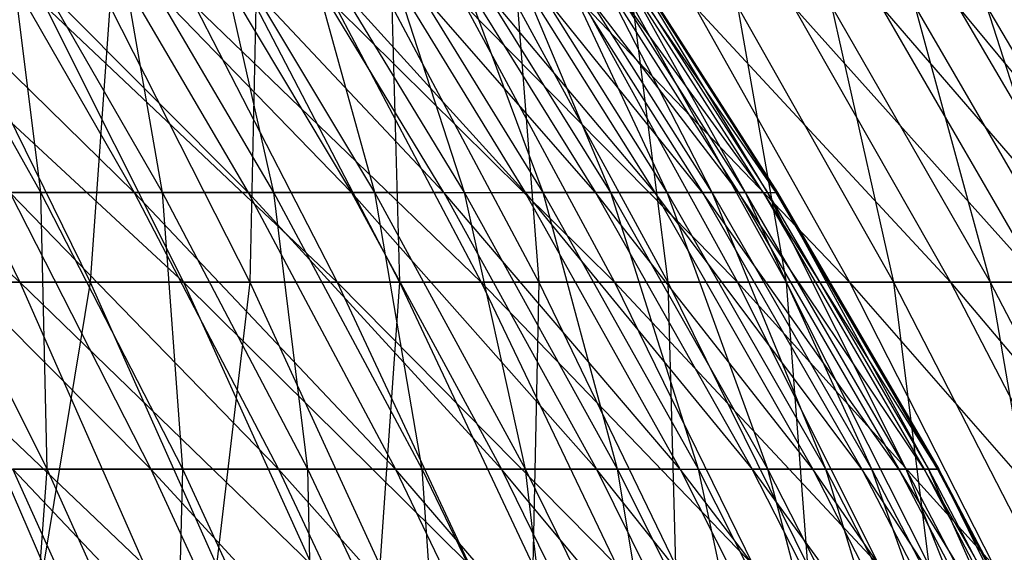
# Model space of a CAD drawing. Extents: x -125 to 125, y -143 to 0.
# Tile 398 of 406: x 42 to 49, y -55 to -51. Entities that reach past the tile are written whole.
import ezdxf

# ---------------------------------------------------------------- set-up
doc = ezdxf.new("R2010")
doc.units = 0
doc.header["$LTSCALE"] = 25.4
doc.layers.get('0').update_dxf_attribs({"linetype": 'CONTINUOUS'})

# ---------------------------------------------------------------- blocks, each defined once
blk = doc.blocks.new('NL2500027000_STL_3')
at = {"color": 0}
for p, q in [((42.519, -52.1679, 21.247), (40.3752, -50.0675, 22.4278)), ((42.519, -52.1679, 21.247), (40.3752, -50.0675, 22.4278)), ((41.7924, -52.1679, -22.6428), (40.609, -50.0675, -22.0016)), ((41.7924, -52.1679, -22.6428), (40.609, -50.0675, -22.0016)), ((43.4053, -52.1679, 19.3721), (41.315, -50.0675, 20.6453)), ((41.315, -50.0675, 20.6453), (42.519, -52.1679, 21.247)), ((41.315, -50.0675, 20.6453), (42.519, -52.1679, 21.247)), ((43.4053, -52.1679, 19.3721), (41.315, -50.0675, 20.6453)), ((41.7924, -52.1679, -22.6428), (41.53, -50.0675, -20.2093)), ((41.7924, -52.1679, -22.6428), (41.53, -50.0675, -20.2093)), ((42.7403, -52.1679, -20.7983), (41.53, -50.0675, -20.2093)), ((42.7403, -52.1679, -20.7983), (41.53, -50.0675, -20.2093)), ((44.209, -52.1679, 17.4604), (42.1762, -50.0675, 18.8235)), ((42.1762, -50.0675, 18.8235), (43.4053, -52.1679, 19.3721)), ((42.1762, -50.0675, 18.8235), (43.4053, -52.1679, 19.3721)), ((44.209, -52.1679, 17.4604), (42.1762, -50.0675, 18.8235)), ((42.7403, -52.1679, -20.7983), (42.372, -50.0675, -18.3786)), ((42.7403, -52.1679, -20.7983), (42.372, -50.0675, -18.3786)), ((43.6068, -52.1679, -18.9142), (42.372, -50.0675, -18.3786)), ((43.6068, -52.1679, -18.9142), (42.372, -50.0675, -18.3786)), ((44.9286, -52.1679, 15.5154), (42.9572, -50.0675, 16.9659)), ((42.9572, -50.0675, 16.9659), (44.209, -52.1679, 17.4604)), ((42.9572, -50.0675, 16.9659), (44.209, -52.1679, 17.4604)), ((44.9286, -52.1679, 15.5154), (42.9572, -50.0675, 16.9659)), ((43.6068, -52.1679, -18.9142), (43.1334, -50.0675, -16.5128)), ((43.6068, -52.1679, -18.9142), (43.1334, -50.0675, -16.5128)), ((44.3904, -52.1679, -16.9941), (43.1334, -50.0675, -16.5128)), ((44.3904, -52.1679, -16.9941), (43.1334, -50.0675, -16.5128)), ((44.9286, -52.1679, 15.5154), (43.6563, -50.0675, 15.076)), ((43.6563, -50.0675, 15.076), (45.5626, -52.1679, 13.5408)), ((44.9286, -52.1679, 15.5154), (43.6563, -50.0675, 15.076)), ((43.6563, -50.0675, 15.076), (45.5626, -52.1679, 13.5408)), ((44.3904, -52.1679, -16.9941), (43.8126, -50.0675, -14.6157)), ((44.3904, -52.1679, -16.9941), (43.8126, -50.0675, -14.6157)), ((45.0894, -52.1679, -15.0416), (43.8126, -50.0675, -14.6157)), ((45.0894, -52.1679, -15.0416), (43.8126, -50.0675, -14.6157)), ((46.1098, -52.1679, 11.5405), (44.2724, -50.0675, 13.1574)), ((44.2724, -50.0675, 13.1574), (45.5626, -52.1679, 13.5408)), ((44.2724, -50.0675, 13.1574), (45.5626, -52.1679, 13.5408)), ((46.1098, -52.1679, 11.5405), (44.2724, -50.0675, 13.1574)), ((45.0894, -52.1679, -15.0416), (44.4084, -50.0675, -12.6907)), ((45.0894, -52.1679, -15.0416), (44.4084, -50.0675, -12.6907)), ((45.7026, -52.1679, -13.0605), (44.4084, -50.0675, -12.6907)), ((45.7026, -52.1679, -13.0605), (44.4084, -50.0675, -12.6907)), ((46.5694, -52.1679, 9.5183), (44.8042, -50.0675, 11.2137)), ((44.8042, -50.0675, 11.2137), (46.1098, -52.1679, 11.5405)), ((44.8042, -50.0675, 11.2137), (46.1098, -52.1679, 11.5405)), ((46.5694, -52.1679, 9.5183), (44.8042, -50.0675, 11.2137)), ((45.7026, -52.1679, -13.0605), (44.9197, -50.0675, -10.7415)), ((45.7026, -52.1679, -13.0605), (44.9197, -50.0675, -10.7415)), ((46.2288, -52.1679, -11.0546), (44.9197, -50.0675, -10.7415)), ((46.2288, -52.1679, -11.0546), (44.9197, -50.0675, -10.7415)), ((46.9402, -52.1679, 7.4779), (45.2507, -50.0675, 9.2487)), ((45.2507, -50.0675, 9.2487), (46.5694, -52.1679, 9.5183)), ((45.2507, -50.0675, 9.2487), (46.5694, -52.1679, 9.5183)), ((46.9402, -52.1679, 7.4779), (45.2507, -50.0675, 9.2487)), ((46.2288, -52.1679, -11.0546), (45.3455, -50.0675, -8.772)), ((46.2288, -52.1679, -11.0546), (45.3455, -50.0675, -8.772)), ((46.667, -52.1679, -9.0276), (45.3455, -50.0675, -8.772)), ((46.667, -52.1679, -9.0276), (45.3455, -50.0675, -8.772)), ((47.2217, -52.1679, 5.4233), (45.611, -50.0675, 7.2661)), ((45.611, -50.0675, 7.2661), (46.9402, -52.1679, 7.4779)), ((45.611, -50.0675, 7.2661), (46.9402, -52.1679, 7.4779)), ((47.2217, -52.1679, 5.4233), (45.611, -50.0675, 7.2661)), ((46.667, -52.1679, -9.0276), (45.685, -50.0675, -6.7857)), ((46.667, -52.1679, -9.0276), (45.685, -50.0675, -6.7857)), ((47.0163, -52.1679, -6.9834), (45.685, -50.0675, -6.7857)), ((47.0163, -52.1679, -6.9834), (45.685, -50.0675, -6.7857)), ((45.8845, -50.0675, 5.2697), (47.2217, -52.1679, 5.4233)), ((45.8845, -50.0675, 5.2697), (47.2217, -52.1679, 5.4233)), ((45.8845, -50.0675, 5.2697), (47.4133, -52.1679, 3.3583)), ((45.8845, -50.0675, 5.2697), (47.4133, -52.1679, 3.3583)), ((47.0163, -52.1679, -6.9834), (45.9375, -50.0675, -4.7865)), ((47.0163, -52.1679, -6.9834), (45.9375, -50.0675, -4.7865)), ((47.2762, -52.1679, -4.9259), (45.9375, -50.0675, -4.7865)), ((47.2762, -52.1679, -4.9259), (45.9375, -50.0675, -4.7865)), ((47.5147, -52.1679, 1.287), (46.0707, -50.0675, 3.2632)), ((47.4133, -52.1679, 3.3583), (46.0707, -50.0675, 3.2632)), ((47.5147, -52.1679, 1.287), (46.0707, -50.0675, 3.2632)), ((47.4133, -52.1679, 3.3583), (46.0707, -50.0675, 3.2632)), ((46.1025, -50.0675, -2.7781), (47.4461, -52.1679, -2.8591)), ((47.2762, -52.1679, -4.9259), (46.1025, -50.0675, -2.7781)), ((47.2762, -52.1679, -4.9259), (46.1025, -50.0675, -2.7781)), ((46.1025, -50.0675, -2.7781), (47.4461, -52.1679, -2.8591)), ((46.1692, -50.0675, 1.2505), (47.5147, -52.1679, 1.287)), ((46.1692, -50.0675, 1.2505), (47.5147, -52.1679, 1.287)), ((46.1692, -50.0675, 1.2505), (47.5256, -52.1679, -0.7868)), ((46.1692, -50.0675, 1.2505), (47.5256, -52.1679, -0.7868)), ((47.4461, -52.1679, -2.8591), (46.1798, -50.0675, -0.7645)), ((46.1798, -50.0675, -0.7645), (47.5256, -52.1679, -0.7868)), ((46.1798, -50.0675, -0.7645), (47.5256, -52.1679, -0.7868)), ((47.4461, -52.1679, -2.8591), (46.1798, -50.0675, -0.7645)), ((39.2712, -50.7179, 31.9935), (41.6285, -52.8675, 31.0888)), ((39.2712, -50.7179, 31.9935), (41.6285, -52.8675, 31.0888)), ((40.5851, -50.7179, 30.3095), (42.9021, -52.8675, 29.3062)), ((40.5851, -50.7179, 30.3095), (42.9021, -52.8675, 29.3062)), ((40.5851, -50.7179, 30.3095), (41.6285, -52.8675, 31.0888)), ((40.5851, -50.7179, 30.3095), (41.6285, -52.8675, 31.0888)), ((41.1195, -50.7179, -29.5804), (42.1767, -52.8675, -30.3409)), ((41.1195, -50.7179, -29.5804), (42.1767, -52.8675, -30.3409)), ((41.8267, -50.7179, 28.5716), (44.0994, -52.8675, 27.4715)), ((41.8267, -50.7179, 28.5716), (44.0994, -52.8675, 27.4715)), ((41.8267, -50.7179, 28.5716), (42.9021, -52.8675, 29.3062)), ((41.8267, -50.7179, 28.5716), (42.9021, -52.8675, 29.3062)), ((42.3299, -50.7179, -27.8206), (42.1767, -52.8675, -30.3409)), ((42.3299, -50.7179, -27.8206), (42.1767, -52.8675, -30.3409)), ((42.3299, -50.7179, -27.8206), (43.4183, -52.8675, -28.5359)), ((42.3299, -50.7179, -27.8206), (43.4183, -52.8675, -28.5359)), ((42.994, -50.7179, 26.7829), (45.2183, -52.8675, 25.588)), ((42.994, -50.7179, 26.7829), (45.2183, -52.8675, 25.588)), ((42.994, -50.7179, 26.7829), (44.0994, -52.8675, 27.4715)), ((42.994, -50.7179, 26.7829), (44.0994, -52.8675, 27.4715)), ((43.4651, -50.7179, -26.0114), (43.4183, -52.8675, -28.5359)), ((43.4651, -50.7179, -26.0114), (43.4183, -52.8675, -28.5359)), ((43.4651, -50.7179, -26.0114), (44.5827, -52.8675, -26.6802)), ((43.4651, -50.7179, -26.0114), (44.5827, -52.8675, -26.6802)), ((44.0849, -50.7179, 24.9467), (46.2568, -52.8675, 23.659)), ((44.0849, -50.7179, 24.9467), (46.2568, -52.8675, 23.659)), ((44.0849, -50.7179, 24.9467), (45.2183, -52.8675, 25.588)), ((44.0849, -50.7179, 24.9467), (45.2183, -52.8675, 25.588)), ((44.523, -50.7179, -24.156), (44.5827, -52.8675, -26.6802)), ((44.523, -50.7179, -24.156), (44.5827, -52.8675, -26.6802)), ((44.523, -50.7179, -24.156), (45.6678, -52.8675, -24.777)), ((44.523, -50.7179, -24.156), (45.6678, -52.8675, -24.777)), ((45.0974, -50.7179, 23.066), (47.2131, -52.8675, 21.688)), ((45.0974, -50.7179, 23.066), (47.2131, -52.8675, 21.688)), ((45.0974, -50.7179, 23.066), (46.2568, -52.8675, 23.659)), ((45.0974, -50.7179, 23.066), (46.2568, -52.8675, 23.659)), ((45.5018, -50.7179, -22.2575), (45.6678, -52.8675, -24.777)), ((45.5018, -50.7179, -22.2575), (45.6678, -52.8675, -24.777)), ((45.5018, -50.7179, -22.2575), (46.6717, -52.8675, -22.8298)), ((45.5018, -50.7179, -22.2575), (46.6717, -52.8675, -22.8298)), ((46.0296, -50.7179, 21.1444), (48.0854, -52.8675, 19.6784)), ((46.0296, -50.7179, 21.1444), (48.0854, -52.8675, 19.6784)), ((46.0296, -50.7179, 21.1444), (47.2131, -52.8675, 21.688)), ((46.0296, -50.7179, 21.1444), (47.2131, -52.8675, 21.688)), ((46.3996, -50.7179, -20.3196), (46.6717, -52.8675, -22.8298)), ((46.3996, -50.7179, -20.3196), (46.6717, -52.8675, -22.8298)), ((46.3996, -50.7179, -20.3196), (47.5926, -52.8675, -20.842)), ((46.3996, -50.7179, -20.3196), (47.5926, -52.8675, -20.842)), ((46.8801, -50.7179, 19.1851), (48.8722, -52.8675, 17.6338)), ((46.8801, -50.7179, 19.1851), (48.8722, -52.8675, 17.6338)), ((46.8801, -50.7179, 19.1851), (48.0854, -52.8675, 19.6784)), ((46.8801, -50.7179, 19.1851), (48.0854, -52.8675, 19.6784)), ((47.215, -50.7179, -18.3454), (47.5926, -52.8675, -20.842)), ((47.215, -50.7179, -18.3454), (47.5926, -52.8675, -20.842)), ((47.215, -50.7179, -18.3454), (48.4289, -52.8675, -18.8171)), ((47.215, -50.7179, -18.3454), (48.4289, -52.8675, -18.8171)), ((47.6472, -50.7179, 17.1917), (49.5722, -52.8675, 15.5578)), ((47.6472, -50.7179, 17.1917), (49.5722, -52.8675, 15.5578)), ((47.6472, -50.7179, 17.1917), (48.8722, -52.8675, 17.6338)), ((47.6472, -50.7179, 17.1917), (48.8722, -52.8675, 17.6338)), ((47.9464, -50.7179, -16.3387), (48.4289, -52.8675, -18.8171)), ((47.9464, -50.7179, -16.3387), (48.4289, -52.8675, -18.8171)), ((47.9464, -50.7179, -16.3387), (49.1791, -52.8675, -16.7588)), ((47.9464, -50.7179, -16.3387), (49.1791, -52.8675, -16.7588)), ((48.3296, -50.7179, 15.1678), (50.184, -52.8675, 13.4542)), ((48.3296, -50.7179, 15.1678), (50.184, -52.8675, 13.4542)), ((48.3296, -50.7179, 15.1678), (49.5722, -52.8675, 15.5578)), ((48.3296, -50.7179, 15.1678), (49.5722, -52.8675, 15.5578)), ((48.5926, -50.7179, -14.3029), (49.1791, -52.8675, -16.7588)), ((48.5926, -50.7179, -14.3029), (49.1791, -52.8675, -16.7588)), ((48.5926, -50.7179, -14.3029), (49.8419, -52.8675, -14.6707)), ((48.5926, -50.7179, -14.3029), (49.8419, -52.8675, -14.6707)), ((48.926, -50.7179, 13.1169), (50.7065, -52.8675, 11.3266)), ((48.926, -50.7179, 13.1169), (50.7065, -52.8675, 11.3266)), ((48.926, -50.7179, 13.1169), (50.184, -52.8675, 13.4542)), ((48.926, -50.7179, 13.1169), (50.184, -52.8675, 13.4542)), ((49.1523, -50.7179, -12.2417), (49.8419, -52.8675, -14.6707)), ((49.1523, -50.7179, -12.2417), (49.8419, -52.8675, -14.6707)), ((49.1523, -50.7179, -12.2417), (50.4161, -52.8675, -12.5565)), ((49.1523, -50.7179, -12.2417), (50.4161, -52.8675, -12.5565)), ((42.6497, -54.3233, 23.6913), (40.5054, -52.1679, 24.8719)), ((42.6497, -54.3233, 23.6913), (40.5054, -52.1679, 24.8719)), ((41.8421, -54.3233, -25.0901), (40.765, -52.1679, -24.4442)), ((40.765, -52.1679, -24.4442), (41.7924, -52.1679, -22.6428)), ((40.765, -52.1679, -24.4442), (41.7924, -52.1679, -22.6428)), ((41.8421, -54.3233, -25.0901), (40.765, -52.1679, -24.4442)), ((42.519, -52.1679, 21.247), (41.5518, -52.1679, 23.0814)), ((42.519, -52.1679, 21.247), (41.5518, -52.1679, 23.0814)), ((43.6425, -54.3233, 21.8084), (41.5518, -52.1679, 23.0814)), ((41.5518, -52.1679, 23.0814), (42.6497, -54.3233, 23.6913)), ((41.5518, -52.1679, 23.0814), (42.6497, -54.3233, 23.6913)), ((43.6425, -54.3233, 21.8084), (41.5518, -52.1679, 23.0814)), ((41.8421, -54.3233, -25.0901), (41.7924, -52.1679, -22.6428)), ((41.8421, -54.3233, -25.0901), (41.7924, -52.1679, -22.6428)), ((42.8967, -54.3233, -23.2411), (41.7924, -52.1679, -22.6428)), ((41.7924, -52.1679, -22.6428), (42.7403, -52.1679, -20.7983)), ((41.7924, -52.1679, -22.6428), (42.7403, -52.1679, -20.7983)), ((42.8967, -54.3233, -23.2411), (41.7924, -52.1679, -22.6428)), ((43.4053, -52.1679, 19.3721), (42.519, -52.1679, 21.247)), ((43.4053, -52.1679, 19.3721), (42.519, -52.1679, 21.247)), ((44.5523, -54.3233, 19.884), (42.519, -52.1679, 21.247)), ((42.519, -52.1679, 21.247), (43.6425, -54.3233, 21.8084)), ((42.519, -52.1679, 21.247), (43.6425, -54.3233, 21.8084)), ((44.5523, -54.3233, 19.884), (42.519, -52.1679, 21.247)), ((42.8967, -54.3233, -23.2411), (42.7403, -52.1679, -20.7983)), ((42.8967, -54.3233, -23.2411), (42.7403, -52.1679, -20.7983)), ((43.8697, -54.3233, -21.3478), (42.7403, -52.1679, -20.7983)), ((42.7403, -52.1679, -20.7983), (43.6068, -52.1679, -18.9142)), ((42.7403, -52.1679, -20.7983), (43.6068, -52.1679, -18.9142)), ((43.8697, -54.3233, -21.3478), (42.7403, -52.1679, -20.7983)), ((44.209, -52.1679, 17.4604), (43.4053, -52.1679, 19.3721)), ((44.209, -52.1679, 17.4604), (43.4053, -52.1679, 19.3721)), ((45.3772, -54.3233, 17.9217), (43.4053, -52.1679, 19.3721)), ((43.4053, -52.1679, 19.3721), (44.5523, -54.3233, 19.884)), ((43.4053, -52.1679, 19.3721), (44.5523, -54.3233, 19.884)), ((45.3772, -54.3233, 17.9217), (43.4053, -52.1679, 19.3721)), ((43.8697, -54.3233, -21.3478), (43.6068, -52.1679, -18.9142)), ((43.8697, -54.3233, -21.3478), (43.6068, -52.1679, -18.9142)), ((44.7591, -54.3233, -19.414), (43.6068, -52.1679, -18.9142)), ((43.6068, -52.1679, -18.9142), (44.3904, -52.1679, -16.9941)), ((43.6068, -52.1679, -18.9142), (44.3904, -52.1679, -16.9941)), ((44.7591, -54.3233, -19.414), (43.6068, -52.1679, -18.9142)), ((44.9286, -52.1679, 15.5154), (44.209, -52.1679, 17.4604)), ((44.9286, -52.1679, 15.5154), (44.209, -52.1679, 17.4604)), ((46.1157, -54.3233, 15.9253), (44.209, -52.1679, 17.4604)), ((44.209, -52.1679, 17.4604), (45.3772, -54.3233, 17.9217)), ((44.209, -52.1679, 17.4604), (45.3772, -54.3233, 17.9217)), ((46.1157, -54.3233, 15.9253), (44.209, -52.1679, 17.4604)), ((44.7591, -54.3233, -19.414), (44.3904, -52.1679, -16.9941)), ((44.7591, -54.3233, -19.414), (44.3904, -52.1679, -16.9941)), ((45.5633, -54.3233, -17.4431), (44.3904, -52.1679, -16.9941)), ((44.3904, -52.1679, -16.9941), (45.0894, -52.1679, -15.0416)), ((44.3904, -52.1679, -16.9941), (45.0894, -52.1679, -15.0416)), ((45.5633, -54.3233, -17.4431), (44.3904, -52.1679, -16.9941)), ((46.7665, -54.3233, 13.8986), (44.9286, -52.1679, 15.5154)), ((44.9286, -52.1679, 15.5154), (45.5626, -52.1679, 13.5408)), ((44.9286, -52.1679, 15.5154), (45.5626, -52.1679, 13.5408)), ((44.9286, -52.1679, 15.5154), (46.1157, -54.3233, 15.9253)), ((44.9286, -52.1679, 15.5154), (46.1157, -54.3233, 15.9253)), ((46.7665, -54.3233, 13.8986), (44.9286, -52.1679, 15.5154)), ((45.5633, -54.3233, -17.4431), (45.0894, -52.1679, -15.0416)), ((45.5633, -54.3233, -17.4431), (45.0894, -52.1679, -15.0416)), ((46.2808, -54.3233, -15.4391), (45.0894, -52.1679, -15.0416)), ((45.0894, -52.1679, -15.0416), (45.7026, -52.1679, -13.0605)), ((45.0894, -52.1679, -15.0416), (45.7026, -52.1679, -13.0605)), ((46.2808, -54.3233, -15.4391), (45.0894, -52.1679, -15.0416)), ((46.7665, -54.3233, 13.8986), (45.5626, -52.1679, 13.5408)), ((45.5626, -52.1679, 13.5408), (47.3282, -54.3233, 11.8455)), ((46.7665, -54.3233, 13.8986), (45.5626, -52.1679, 13.5408)), ((46.1098, -52.1679, 11.5405), (45.5626, -52.1679, 13.5408)), ((46.1098, -52.1679, 11.5405), (45.5626, -52.1679, 13.5408)), ((45.5626, -52.1679, 13.5408), (47.3282, -54.3233, 11.8455)), ((46.2808, -54.3233, -15.4391), (45.7026, -52.1679, -13.0605)), ((46.2808, -54.3233, -15.4391), (45.7026, -52.1679, -13.0605)), ((46.9102, -54.3233, -13.4056), (45.7026, -52.1679, -13.0605)), ((45.7026, -52.1679, -13.0605), (46.2288, -52.1679, -11.0546)), ((45.7026, -52.1679, -13.0605), (46.2288, -52.1679, -11.0546)), ((46.9102, -54.3233, -13.4056), (45.7026, -52.1679, -13.0605)), ((46.5694, -52.1679, 9.5183), (46.1098, -52.1679, 11.5405)), ((46.5694, -52.1679, 9.5183), (46.1098, -52.1679, 11.5405)), ((47.7999, -54.3233, 9.7698), (46.1098, -52.1679, 11.5405)), ((46.1098, -52.1679, 11.5405), (47.3282, -54.3233, 11.8455)), ((46.1098, -52.1679, 11.5405), (47.3282, -54.3233, 11.8455)), ((47.7999, -54.3233, 9.7698), (46.1098, -52.1679, 11.5405)), ((46.9102, -54.3233, -13.4056), (46.2288, -52.1679, -11.0546)), ((46.9102, -54.3233, -13.4056), (46.2288, -52.1679, -11.0546)), ((47.4503, -54.3233, -11.3467), (46.2288, -52.1679, -11.0546)), ((46.2288, -52.1679, -11.0546), (46.667, -52.1679, -9.0276)), ((46.2288, -52.1679, -11.0546), (46.667, -52.1679, -9.0276)), ((47.4503, -54.3233, -11.3467), (46.2288, -52.1679, -11.0546)), ((46.9402, -52.1679, 7.4779), (46.5694, -52.1679, 9.5183)), ((46.9402, -52.1679, 7.4779), (46.5694, -52.1679, 9.5183)), ((48.1805, -54.3233, 7.6755), (46.5694, -52.1679, 9.5183)), ((46.5694, -52.1679, 9.5183), (47.7999, -54.3233, 9.7698)), ((46.5694, -52.1679, 9.5183), (47.7999, -54.3233, 9.7698)), ((48.1805, -54.3233, 7.6755), (46.5694, -52.1679, 9.5183)), ((47.4503, -54.3233, -11.3467), (46.667, -52.1679, -9.0276)), ((47.4503, -54.3233, -11.3467), (46.667, -52.1679, -9.0276)), ((47.9001, -54.3233, -9.2661), (46.667, -52.1679, -9.0276)), ((46.667, -52.1679, -9.0276), (47.0163, -52.1679, -6.9834)), ((46.667, -52.1679, -9.0276), (47.0163, -52.1679, -6.9834)), ((47.9001, -54.3233, -9.2661), (46.667, -52.1679, -9.0276)), ((47.2217, -52.1679, 5.4233), (46.9402, -52.1679, 7.4779)), ((47.2217, -52.1679, 5.4233), (46.9402, -52.1679, 7.4779)), ((48.4695, -54.3233, 5.5666), (46.9402, -52.1679, 7.4779)), ((46.9402, -52.1679, 7.4779), (48.1805, -54.3233, 7.6755)), ((46.9402, -52.1679, 7.4779), (48.1805, -54.3233, 7.6755)), ((48.4695, -54.3233, 5.5666), (46.9402, -52.1679, 7.4779)), ((47.9001, -54.3233, -9.2661), (47.0163, -52.1679, -6.9834)), ((47.9001, -54.3233, -9.2661), (47.0163, -52.1679, -6.9834)), ((48.2587, -54.3233, -7.1679), (47.0163, -52.1679, -6.9834)), ((47.0163, -52.1679, -6.9834), (47.2762, -52.1679, -4.9259)), ((47.0163, -52.1679, -6.9834), (47.2762, -52.1679, -4.9259)), ((48.2587, -54.3233, -7.1679), (47.0163, -52.1679, -6.9834)), ((47.4133, -52.1679, 3.3583), (47.2217, -52.1679, 5.4233)), ((47.4133, -52.1679, 3.3583), (47.2217, -52.1679, 5.4233)), ((48.6662, -54.3233, 3.4471), (47.2217, -52.1679, 5.4233)), ((47.2217, -52.1679, 5.4233), (48.4695, -54.3233, 5.5666)), ((47.2217, -52.1679, 5.4233), (48.4695, -54.3233, 5.5666)), ((48.6662, -54.3233, 3.4471), (47.2217, -52.1679, 5.4233)), ((48.2587, -54.3233, -7.1679), (47.2762, -52.1679, -4.9259)), ((48.2587, -54.3233, -7.1679), (47.2762, -52.1679, -4.9259)), ((48.5254, -54.3233, -5.0561), (47.2762, -52.1679, -4.9259)), ((47.2762, -52.1679, -4.9259), (47.4461, -52.1679, -2.8591)), ((47.2762, -52.1679, -4.9259), (47.4461, -52.1679, -2.8591)), ((48.5254, -54.3233, -5.0561), (47.2762, -52.1679, -4.9259)), ((47.4133, -52.1679, 3.3583), (48.6662, -54.3233, 3.4471)), ((47.4133, -52.1679, 3.3583), (48.6662, -54.3233, 3.4471)), ((47.4133, -52.1679, 3.3583), (48.7702, -54.3233, 1.321)), ((47.4133, -52.1679, 3.3583), (48.7702, -54.3233, 1.321)), ((47.4133, -52.1679, 3.3583), (47.5147, -52.1679, 1.287)), ((47.4133, -52.1679, 3.3583), (47.5147, -52.1679, 1.287)), ((47.4461, -52.1679, -2.8591), (47.5256, -52.1679, -0.7868)), ((47.4461, -52.1679, -2.8591), (47.5256, -52.1679, -0.7868)), ((47.4461, -52.1679, -2.8591), (48.6997, -54.3233, -2.9346)), ((48.5254, -54.3233, -5.0561), (47.4461, -52.1679, -2.8591)), ((48.5254, -54.3233, -5.0561), (47.4461, -52.1679, -2.8591)), ((47.4461, -52.1679, -2.8591), (48.6997, -54.3233, -2.9346)), ((47.5256, -52.1679, -0.7868), (47.5147, -52.1679, 1.287)), ((47.5256, -52.1679, -0.7868), (47.5147, -52.1679, 1.287)), ((48.7814, -54.3233, -0.8076), (47.5147, -52.1679, 1.287)), ((48.7702, -54.3233, 1.321), (47.5147, -52.1679, 1.287)), ((48.7814, -54.3233, -0.8076), (47.5147, -52.1679, 1.287)), ((48.7702, -54.3233, 1.321), (47.5147, -52.1679, 1.287)), ((47.5256, -52.1679, -0.7868), (48.7814, -54.3233, -0.8076)), ((47.5256, -52.1679, -0.7868), (48.7814, -54.3233, -0.8076)), ((47.5256, -52.1679, -0.7868), (48.6997, -54.3233, -2.9346)), ((47.5256, -52.1679, -0.7868), (48.6997, -54.3233, -2.9346)), ((40.2809, -52.8675, 32.816), (41.6285, -52.8675, 31.0888)), ((40.2809, -52.8675, 32.816), (41.6285, -52.8675, 31.0888)), ((40.2809, -52.8675, 32.816), (42.599, -55.0697, 31.8135)), ((40.2809, -52.8675, 32.816), (42.599, -55.0697, 31.8135)), ((42.1767, -52.8675, -30.3409), (40.8601, -52.8675, -32.092)), ((40.8601, -52.8675, -32.092), (41.8127, -55.0697, -32.8401)), ((40.8601, -52.8675, -32.092), (41.8127, -55.0697, -32.8401)), ((42.1767, -52.8675, -30.3409), (40.8601, -52.8675, -32.092)), ((41.6285, -52.8675, 31.0888), (42.9021, -52.8675, 29.3062)), ((41.6285, -52.8675, 31.0888), (42.9021, -52.8675, 29.3062)), ((41.6285, -52.8675, 31.0888), (43.9022, -55.0697, 29.9894)), ((41.6285, -52.8675, 31.0888), (43.9022, -55.0697, 29.9894)), ((41.6285, -52.8675, 31.0888), (42.599, -55.0697, 31.8135)), ((41.6285, -52.8675, 31.0888), (42.599, -55.0697, 31.8135)), ((42.1767, -52.8675, -30.3409), (41.8127, -55.0697, -32.8401)), ((42.1767, -52.8675, -30.3409), (41.8127, -55.0697, -32.8401)), ((43.4183, -52.8675, -28.5359), (42.1767, -52.8675, -30.3409)), ((42.1767, -52.8675, -30.3409), (43.1599, -55.0697, -31.0482)), ((42.1767, -52.8675, -30.3409), (43.1599, -55.0697, -31.0482)), ((43.4183, -52.8675, -28.5359), (42.1767, -52.8675, -30.3409)), ((42.9021, -52.8675, 29.3062), (44.0994, -52.8675, 27.4715)), ((42.9021, -52.8675, 29.3062), (44.0994, -52.8675, 27.4715)), ((42.9021, -52.8675, 29.3062), (45.1275, -55.0697, 28.112)), ((42.9021, -52.8675, 29.3062), (45.1275, -55.0697, 28.112)), ((42.9021, -52.8675, 29.3062), (43.9022, -55.0697, 29.9894)), ((42.9021, -52.8675, 29.3062), (43.9022, -55.0697, 29.9894)), ((43.4183, -52.8675, -28.5359), (43.1599, -55.0697, -31.0482)), ((43.4183, -52.8675, -28.5359), (43.1599, -55.0697, -31.0482)), ((44.5827, -52.8675, -26.6802), (43.4183, -52.8675, -28.5359)), ((43.4183, -52.8675, -28.5359), (44.4304, -55.0697, -29.2011)), ((43.4183, -52.8675, -28.5359), (44.4304, -55.0697, -29.2011)), ((44.5827, -52.8675, -26.6802), (43.4183, -52.8675, -28.5359)), ((44.0994, -52.8675, 27.4715), (45.2183, -52.8675, 25.588)), ((44.0994, -52.8675, 27.4715), (45.2183, -52.8675, 25.588)), ((44.0994, -52.8675, 27.4715), (46.2724, -55.0697, 26.1845)), ((44.0994, -52.8675, 27.4715), (46.2724, -55.0697, 26.1845)), ((44.0994, -52.8675, 27.4715), (45.1275, -55.0697, 28.112)), ((44.0994, -52.8675, 27.4715), (45.1275, -55.0697, 28.112)), ((44.5827, -52.8675, -26.6802), (44.4304, -55.0697, -29.2011)), ((44.5827, -52.8675, -26.6802), (44.4304, -55.0697, -29.2011)), ((45.6678, -52.8675, -24.777), (44.5827, -52.8675, -26.6802)), ((44.5827, -52.8675, -26.6802), (45.6219, -55.0697, -27.3021)), ((44.5827, -52.8675, -26.6802), (45.6219, -55.0697, -27.3021)), ((45.6678, -52.8675, -24.777), (44.5827, -52.8675, -26.6802)), ((45.2183, -52.8675, 25.588), (46.2568, -52.8675, 23.659)), ((45.2183, -52.8675, 25.588), (46.2568, -52.8675, 23.659)), ((45.2183, -52.8675, 25.588), (47.3352, -55.0697, 24.2106)), ((45.2183, -52.8675, 25.588), (47.3352, -55.0697, 24.2106)), ((45.2183, -52.8675, 25.588), (46.2724, -55.0697, 26.1845)), ((45.2183, -52.8675, 25.588), (46.2724, -55.0697, 26.1845)), ((45.6678, -52.8675, -24.777), (45.6219, -55.0697, -27.3021)), ((45.6678, -52.8675, -24.777), (45.6219, -55.0697, -27.3021)), ((46.6717, -52.8675, -22.8298), (45.6678, -52.8675, -24.777)), ((45.6678, -52.8675, -24.777), (46.7323, -55.0697, -25.3546)), ((45.6678, -52.8675, -24.777), (46.7323, -55.0697, -25.3546)), ((46.6717, -52.8675, -22.8298), (45.6678, -52.8675, -24.777)), ((46.2568, -52.8675, 23.659), (47.2131, -52.8675, 21.688)), ((46.2568, -52.8675, 23.659), (47.2131, -52.8675, 21.688)), ((46.2568, -52.8675, 23.659), (48.3137, -55.0697, 22.1936)), ((46.2568, -52.8675, 23.659), (48.3137, -55.0697, 22.1936)), ((46.2568, -52.8675, 23.659), (47.3352, -55.0697, 24.2106)), ((46.2568, -52.8675, 23.659), (47.3352, -55.0697, 24.2106)), ((47.5926, -52.8675, -20.842), (46.6717, -52.8675, -22.8298)), ((46.6717, -52.8675, -22.8298), (46.7323, -55.0697, -25.3546)), ((46.6717, -52.8675, -22.8298), (46.7323, -55.0697, -25.3546)), ((46.6717, -52.8675, -22.8298), (47.7597, -55.0697, -23.362)), ((46.6717, -52.8675, -22.8298), (47.7597, -55.0697, -23.362)), ((47.5926, -52.8675, -20.842), (46.6717, -52.8675, -22.8298)), ((47.2131, -52.8675, 21.688), (48.0854, -52.8675, 19.6784)), ((47.2131, -52.8675, 21.688), (48.0854, -52.8675, 19.6784)), ((47.2131, -52.8675, 21.688), (49.2064, -55.0697, 20.1371)), ((47.2131, -52.8675, 21.688), (49.2064, -55.0697, 20.1371)), ((47.2131, -52.8675, 21.688), (48.3137, -55.0697, 22.1936)), ((47.2131, -52.8675, 21.688), (48.3137, -55.0697, 22.1936)), ((48.4289, -52.8675, -18.8171), (47.5926, -52.8675, -20.842)), ((47.5926, -52.8675, -20.842), (47.7597, -55.0697, -23.362)), ((47.5926, -52.8675, -20.842), (47.7597, -55.0697, -23.362)), ((47.5926, -52.8675, -20.842), (48.7021, -55.0697, -21.3279)), ((47.5926, -52.8675, -20.842), (48.7021, -55.0697, -21.3279)), ((48.4289, -52.8675, -18.8171), (47.5926, -52.8675, -20.842)), ((48.0854, -52.8675, 19.6784), (48.8722, -52.8675, 17.6338)), ((48.0854, -52.8675, 19.6784), (48.8722, -52.8675, 17.6338)), ((48.0854, -52.8675, 19.6784), (50.0115, -55.0697, 18.0448)), ((48.0854, -52.8675, 19.6784), (50.0115, -55.0697, 18.0448)), ((48.0854, -52.8675, 19.6784), (49.2064, -55.0697, 20.1371)), ((48.0854, -52.8675, 19.6784), (49.2064, -55.0697, 20.1371)), ((49.1791, -52.8675, -16.7588), (48.4289, -52.8675, -18.8171)), ((48.4289, -52.8675, -18.8171), (48.7021, -55.0697, -21.3279)), ((48.4289, -52.8675, -18.8171), (48.7021, -55.0697, -21.3279)), ((48.4289, -52.8675, -18.8171), (49.5579, -55.0697, -19.2558)), ((48.4289, -52.8675, -18.8171), (49.5579, -55.0697, -19.2558)), ((49.1791, -52.8675, -16.7588), (48.4289, -52.8675, -18.8171)), ((48.8722, -52.8675, 17.6338), (49.5722, -52.8675, 15.5578)), ((48.8722, -52.8675, 17.6338), (49.5722, -52.8675, 15.5578)), ((48.8722, -52.8675, 17.6338), (50.7278, -55.0697, 15.9205)), ((48.8722, -52.8675, 17.6338), (50.7278, -55.0697, 15.9205)), ((48.8722, -52.8675, 17.6338), (50.0115, -55.0697, 18.0448)), ((48.8722, -52.8675, 17.6338), (50.0115, -55.0697, 18.0448)), ((49.8419, -52.8675, -14.6707), (49.1791, -52.8675, -16.7588)), ((49.1791, -52.8675, -16.7588), (49.5579, -55.0697, -19.2558)), ((49.1791, -52.8675, -16.7588), (49.5579, -55.0697, -19.2558)), ((49.1791, -52.8675, -16.7588), (50.3256, -55.0697, -17.1495)), ((49.1791, -52.8675, -16.7588), (50.3256, -55.0697, -17.1495)), ((49.8419, -52.8675, -14.6707), (49.1791, -52.8675, -16.7588)), ((40.7079, -54.3233, -26.8913), (41.8421, -54.3233, -25.0901)), ((40.7079, -54.3233, -26.8913), (41.8421, -54.3233, -25.0901)), ((42.5674, -56.5299, 26.1381), (41.5757, -54.3233, 25.5291)), ((41.5757, -54.3233, 25.5291), (43.667, -56.5299, 24.2564)), ((42.5674, -56.5299, 26.1381), (41.5757, -54.3233, 25.5291)), ((42.6497, -54.3233, 23.6913), (41.5757, -54.3233, 25.5291)), ((42.6497, -54.3233, 23.6913), (41.5757, -54.3233, 25.5291)), ((41.5757, -54.3233, 25.5291), (43.667, -56.5299, 24.2564)), ((41.6789, -56.5299, -27.5328), (41.8421, -54.3233, -25.0901)), ((41.6789, -56.5299, -27.5328), (41.8421, -54.3233, -25.0901)), ((42.8402, -56.5299, -25.6886), (41.8421, -54.3233, -25.0901)), ((41.8421, -54.3233, -25.0901), (42.8967, -54.3233, -23.2411)), ((41.8421, -54.3233, -25.0901), (42.8967, -54.3233, -23.2411)), ((42.8402, -56.5299, -25.6886), (41.8421, -54.3233, -25.0901)), ((43.6425, -54.3233, 21.8084), (42.6497, -54.3233, 23.6913)), ((43.6425, -54.3233, 21.8084), (42.6497, -54.3233, 23.6913)), ((44.6835, -56.5299, 22.3286), (42.6497, -54.3233, 23.6913)), ((42.6497, -54.3233, 23.6913), (43.667, -56.5299, 24.2564)), ((42.6497, -54.3233, 23.6913), (43.667, -56.5299, 24.2564)), ((44.6835, -56.5299, 22.3286), (42.6497, -54.3233, 23.6913)), ((42.8402, -56.5299, -25.6886), (42.8967, -54.3233, -23.2411)), ((42.8402, -56.5299, -25.6886), (42.8967, -54.3233, -23.2411)), ((43.9199, -56.5299, -23.7955), (42.8967, -54.3233, -23.2411)), ((42.8967, -54.3233, -23.2411), (43.8697, -54.3233, -21.3478)), ((42.8967, -54.3233, -23.2411), (43.8697, -54.3233, -21.3478)), ((43.9199, -56.5299, -23.7955), (42.8967, -54.3233, -23.2411)), ((44.5523, -54.3233, 19.884), (43.6425, -54.3233, 21.8084)), ((44.5523, -54.3233, 19.884), (43.6425, -54.3233, 21.8084)), ((45.615, -56.5299, 20.3583), (43.6425, -54.3233, 21.8084)), ((43.6425, -54.3233, 21.8084), (44.6835, -56.5299, 22.3286)), ((43.6425, -54.3233, 21.8084), (44.6835, -56.5299, 22.3286)), ((45.615, -56.5299, 20.3583), (43.6425, -54.3233, 21.8084)), ((43.9199, -56.5299, -23.7955), (43.8697, -54.3233, -21.3478)), ((43.9199, -56.5299, -23.7955), (43.8697, -54.3233, -21.3478)), ((44.9161, -56.5299, -21.857), (43.8697, -54.3233, -21.3478)), ((43.8697, -54.3233, -21.3478), (44.7591, -54.3233, -19.414)), ((43.8697, -54.3233, -21.3478), (44.7591, -54.3233, -19.414)), ((44.9161, -56.5299, -21.857), (43.8697, -54.3233, -21.3478)), ((45.3772, -54.3233, 17.9217), (44.5523, -54.3233, 19.884)), ((45.3772, -54.3233, 17.9217), (44.5523, -54.3233, 19.884)), ((46.4596, -56.5299, 18.3492), (44.5523, -54.3233, 19.884)), ((44.5523, -54.3233, 19.884), (45.615, -56.5299, 20.3583)), ((44.5523, -54.3233, 19.884), (45.615, -56.5299, 20.3583)), ((46.4596, -56.5299, 18.3492), (44.5523, -54.3233, 19.884)), ((44.9161, -56.5299, -21.857), (44.7591, -54.3233, -19.414)), ((44.9161, -56.5299, -21.857), (44.7591, -54.3233, -19.414)), ((45.8267, -56.5299, -19.877), (44.7591, -54.3233, -19.414)), ((44.7591, -54.3233, -19.414), (45.5633, -54.3233, -17.4431)), ((44.7591, -54.3233, -19.414), (45.5633, -54.3233, -17.4431)), ((45.8267, -56.5299, -19.877), (44.7591, -54.3233, -19.414)), ((46.1157, -54.3233, 15.9253), (45.3772, -54.3233, 17.9217)), ((46.1157, -54.3233, 15.9253), (45.3772, -54.3233, 17.9217)), ((47.2157, -56.5299, 16.3052), (45.3772, -54.3233, 17.9217)), ((45.3772, -54.3233, 17.9217), (46.4596, -56.5299, 18.3492)), ((45.3772, -54.3233, 17.9217), (46.4596, -56.5299, 18.3492)), ((47.2157, -56.5299, 16.3052), (45.3772, -54.3233, 17.9217)), ((45.8267, -56.5299, -19.877), (45.5633, -54.3233, -17.4431)), ((45.8267, -56.5299, -19.877), (45.5633, -54.3233, -17.4431)), ((46.6501, -56.5299, -17.8592), (45.5633, -54.3233, -17.4431)), ((45.5633, -54.3233, -17.4431), (46.2808, -54.3233, -15.4391)), ((45.5633, -54.3233, -17.4431), (46.2808, -54.3233, -15.4391)), ((46.6501, -56.5299, -17.8592), (45.5633, -54.3233, -17.4431)), ((46.7665, -54.3233, 13.8986), (46.1157, -54.3233, 15.9253)), ((46.7665, -54.3233, 13.8986), (46.1157, -54.3233, 15.9253)), ((47.882, -56.5299, 14.2302), (46.1157, -54.3233, 15.9253)), ((46.1157, -54.3233, 15.9253), (47.2157, -56.5299, 16.3052)), ((46.1157, -54.3233, 15.9253), (47.2157, -56.5299, 16.3052)), ((47.882, -56.5299, 14.2302), (46.1157, -54.3233, 15.9253)), ((46.6501, -56.5299, -17.8592), (46.2808, -54.3233, -15.4391)), ((46.6501, -56.5299, -17.8592), (46.2808, -54.3233, -15.4391)), ((47.3847, -56.5299, -15.8073), (46.2808, -54.3233, -15.4391)), ((46.2808, -54.3233, -15.4391), (46.9102, -54.3233, -13.4056)), ((46.2808, -54.3233, -15.4391), (46.9102, -54.3233, -13.4056)), ((47.3847, -56.5299, -15.8073), (46.2808, -54.3233, -15.4391)), ((48.4571, -56.5299, 12.128), (46.7665, -54.3233, 13.8986)), ((46.7665, -54.3233, 13.8986), (47.3282, -54.3233, 11.8455)), ((46.7665, -54.3233, 13.8986), (47.3282, -54.3233, 11.8455)), ((46.7665, -54.3233, 13.8986), (47.882, -56.5299, 14.2302)), ((46.7665, -54.3233, 13.8986), (47.882, -56.5299, 14.2302)), ((48.4571, -56.5299, 12.128), (46.7665, -54.3233, 13.8986)), ((47.3847, -56.5299, -15.8073), (46.9102, -54.3233, -13.4056)), ((47.3847, -56.5299, -15.8073), (46.9102, -54.3233, -13.4056)), ((48.0291, -56.5299, -13.7254), (46.9102, -54.3233, -13.4056)), ((46.9102, -54.3233, -13.4056), (47.4503, -54.3233, -11.3467)), ((46.9102, -54.3233, -13.4056), (47.4503, -54.3233, -11.3467)), ((48.0291, -56.5299, -13.7254), (46.9102, -54.3233, -13.4056)), ((48.4571, -56.5299, 12.128), (47.3282, -54.3233, 11.8455)), ((47.3282, -54.3233, 11.8455), (48.94, -56.5299, 10.0028)), ((48.4571, -56.5299, 12.128), (47.3282, -54.3233, 11.8455)), ((47.7999, -54.3233, 9.7698), (47.3282, -54.3233, 11.8455)), ((47.7999, -54.3233, 9.7698), (47.3282, -54.3233, 11.8455)), ((47.3282, -54.3233, 11.8455), (48.94, -56.5299, 10.0028)), ((48.0291, -56.5299, -13.7254), (47.4503, -54.3233, -11.3467)), ((48.0291, -56.5299, -13.7254), (47.4503, -54.3233, -11.3467)), ((48.5821, -56.5299, -11.6173), (47.4503, -54.3233, -11.3467)), ((47.4503, -54.3233, -11.3467), (47.9001, -54.3233, -9.2661)), ((47.4503, -54.3233, -11.3467), (47.9001, -54.3233, -9.2661)), ((48.5821, -56.5299, -11.6173), (47.4503, -54.3233, -11.3467)), ((48.1805, -54.3233, 7.6755), (47.7999, -54.3233, 9.7698)), ((48.1805, -54.3233, 7.6755), (47.7999, -54.3233, 9.7698)), ((49.3298, -56.5299, 7.8586), (47.7999, -54.3233, 9.7698)), ((47.7999, -54.3233, 9.7698), (48.94, -56.5299, 10.0028)), ((47.7999, -54.3233, 9.7698), (48.94, -56.5299, 10.0028)), ((49.3298, -56.5299, 7.8586), (47.7999, -54.3233, 9.7698)), ((48.5821, -56.5299, -11.6173), (47.9001, -54.3233, -9.2661)), ((48.5821, -56.5299, -11.6173), (47.9001, -54.3233, -9.2661)), ((49.0426, -56.5299, -9.4871), (47.9001, -54.3233, -9.2661)), ((47.9001, -54.3233, -9.2661), (48.2587, -54.3233, -7.1679)), ((47.9001, -54.3233, -9.2661), (48.2587, -54.3233, -7.1679)), ((49.0426, -56.5299, -9.4871), (47.9001, -54.3233, -9.2661)), ((48.4695, -54.3233, 5.5666), (48.1805, -54.3233, 7.6755)), ((48.4695, -54.3233, 5.5666), (48.1805, -54.3233, 7.6755)), ((49.6256, -56.5299, 5.6993), (48.1805, -54.3233, 7.6755)), ((48.1805, -54.3233, 7.6755), (49.3298, -56.5299, 7.8586)), ((48.1805, -54.3233, 7.6755), (49.3298, -56.5299, 7.8586)), ((49.6256, -56.5299, 5.6993), (48.1805, -54.3233, 7.6755)), ((49.0426, -56.5299, -9.4871), (48.2587, -54.3233, -7.1679)), ((49.0426, -56.5299, -9.4871), (48.2587, -54.3233, -7.1679)), ((49.4098, -56.5299, -7.3389), (48.2587, -54.3233, -7.1679)), ((48.2587, -54.3233, -7.1679), (48.5254, -54.3233, -5.0561)), ((48.2587, -54.3233, -7.1679), (48.5254, -54.3233, -5.0561)), ((49.4098, -56.5299, -7.3389), (48.2587, -54.3233, -7.1679)), ((48.6662, -54.3233, 3.4471), (48.4695, -54.3233, 5.5666)), ((48.6662, -54.3233, 3.4471), (48.4695, -54.3233, 5.5666)), ((49.827, -56.5299, 3.5293), (48.4695, -54.3233, 5.5666)), ((48.4695, -54.3233, 5.5666), (49.6256, -56.5299, 5.6993)), ((48.4695, -54.3233, 5.5666), (49.6256, -56.5299, 5.6993)), ((49.827, -56.5299, 3.5293), (48.4695, -54.3233, 5.5666)), ((49.4098, -56.5299, -7.3389), (48.5254, -54.3233, -5.0561)), ((49.4098, -56.5299, -7.3389), (48.5254, -54.3233, -5.0561)), ((49.6828, -56.5299, -5.1767), (48.5254, -54.3233, -5.0561)), ((48.5254, -54.3233, -5.0561), (48.6997, -54.3233, -2.9346)), ((48.5254, -54.3233, -5.0561), (48.6997, -54.3233, -2.9346)), ((49.6828, -56.5299, -5.1767), (48.5254, -54.3233, -5.0561)), ((48.7702, -54.3233, 1.321), (48.6662, -54.3233, 3.4471)), ((48.7702, -54.3233, 1.321), (48.6662, -54.3233, 3.4471)), ((49.9335, -56.5299, 1.3525), (48.6662, -54.3233, 3.4471)), ((48.6662, -54.3233, 3.4471), (49.827, -56.5299, 3.5293)), ((48.6662, -54.3233, 3.4471), (49.827, -56.5299, 3.5293)), ((49.9335, -56.5299, 1.3525), (48.6662, -54.3233, 3.4471)), ((48.6997, -54.3233, -2.9346), (48.7814, -54.3233, -0.8076)), ((48.6997, -54.3233, -2.9346), (48.7814, -54.3233, -0.8076)), ((48.6997, -54.3233, -2.9346), (49.8614, -56.5299, -3.0046)), ((49.6828, -56.5299, -5.1767), (48.6997, -54.3233, -2.9346)), ((49.6828, -56.5299, -5.1767), (48.6997, -54.3233, -2.9346)), ((48.6997, -54.3233, -2.9346), (49.8614, -56.5299, -3.0046)), ((48.7702, -54.3233, 1.321), (49.9335, -56.5299, 1.3525)), ((48.7702, -54.3233, 1.321), (49.9335, -56.5299, 1.3525)), ((48.7702, -54.3233, 1.321), (49.945, -56.5299, -0.8269)), ((48.7702, -54.3233, 1.321), (49.945, -56.5299, -0.8269)), ((48.7702, -54.3233, 1.321), (48.7814, -54.3233, -0.8076)), ((48.7702, -54.3233, 1.321), (48.7814, -54.3233, -0.8076)), ((49.8614, -56.5299, -3.0046), (48.7814, -54.3233, -0.8076)), ((49.945, -56.5299, -0.8269), (48.7814, -54.3233, -0.8076)), ((49.8614, -56.5299, -3.0046), (48.7814, -54.3233, -0.8076)), ((49.945, -56.5299, -0.8269), (48.7814, -54.3233, -0.8076))]:
    blk.add_line(p, q, dxfattribs=at)

msp = doc.modelspace()

# ---------------------------------------------------------------- block references
at = {"color": 253}
msp.add_blockref('NL2500027000_STL_3', (0, 0), dxfattribs=at)

doc.saveas('drawing.dxf')
